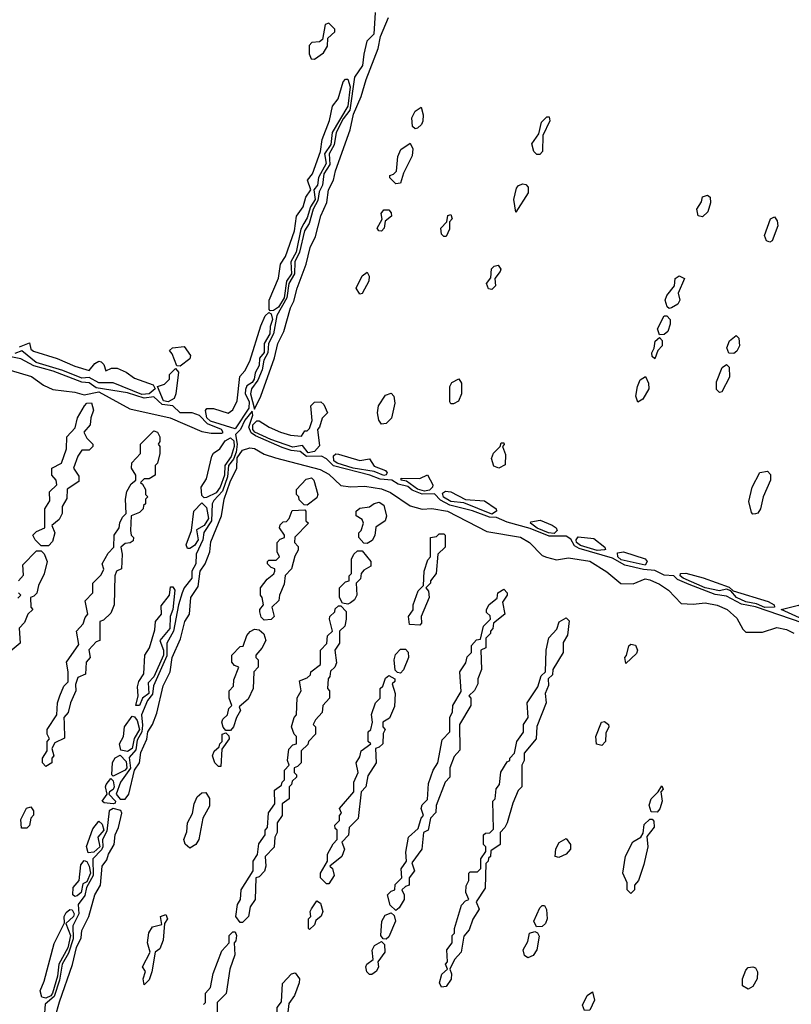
# Model space of a CAD drawing. Extents: x 2769579 to 2883812, y 684207 to 828660.
# Tile 372 of 505: x 2834085 to 2837305, y 775888 to 779995. Entities that reach past the tile are written whole.
import ezdxf

# ---------------------------------------------------------------- set-up
doc = ezdxf.new("R2010")
doc.units = 0

msp = doc.modelspace()

# ---------------------------------------------------------------- linework, layer by layer
at = {"layer": '0CON02XD'}
for points in [[(2835568.5, 780025), (2835562.5, 779935), (2835533.8, 779905), (2835521.9, 779851.9), (2835515.4, 779804.6), (2835482.2, 779755), (2835462.3, 779617.7), (2835435, 779581.1), (2835406.2, 779525), (2835397.1, 779472.9), (2835377.3, 779435), (2835378.8, 779391.2), (2835355, 779352), (2835348.9, 779305), (2835335, 779276.7), (2835329.4, 779240.6), (2835310.4, 779205), (2835292.7, 779145), (2835273.2, 779115), (2835252.7, 779025), (2835233.2, 778985), (2835232, 778935), (2835208.2, 778895), (2835200.4, 778835), (2835158.2, 778761.8), (2835143.9, 778685), (2835122.9, 778645), (2835121.2, 778605), (2835104.5, 778575), (2835097.8, 778535), (2835079.1, 778490.9), (2835052.5, 778455), (2835048.5, 778435), (2835065, 778370)], [(2835065, 778370), (2835091.1, 778425), (2835148.6, 778585), (2835163.1, 778645), (2835187.1, 778695), (2835215, 778793.3), (2835229.7, 778820.3), (2835243.3, 778875), (2835281.4, 778975), (2835297.8, 779045), (2835319.3, 779090.7), (2835342.5, 779177.5), (2835366.9, 779233.1), (2835374.3, 779285), (2835394.4, 779325), (2835403.1, 779365), (2835464.4, 779535), (2835478.6, 779601.4), (2835510.6, 779675), (2835531.1, 779745), (2835581.4, 779875), (2835591.5, 779925), (2835624, 780004)], [(2835315, 779830), (2835353, 779857), (2835370, 779885), (2835371.7, 779918.3), (2835400, 779945), (2835400, 779955), (2835375, 779980), (2835360, 779975), (2835348.3, 779911.7), (2835337, 779903), (2835305, 779900), (2835293, 779887), (2835293, 779853), (2835301.7, 779831.7), (2835315, 779830)], [(2835130.7, 778780.7), (2835126.1, 778786.1), (2835125.8, 778825), (2835165, 778917.5), (2835173.3, 778975), (2835195, 779007.5), (2835232.5, 779115), (2835240, 779175), (2835267.5, 779215), (2835279.2, 779255), (2835300, 779285), (2835286.7, 779325), (2835307.3, 779352.7), (2835340, 779445), (2835347.5, 779495), (2835378.6, 779575), (2835390, 779635), (2835414, 779665), (2835434.4, 779735.6), (2835445, 779746.7), (2835455, 779747.5), (2835463.8, 779715), (2835454.7, 779635), (2835388.9, 779525), (2835383.8, 779475), (2835357.1, 779435), (2835364.4, 779395), (2835332.6, 779337.4), (2835327.8, 779305), (2835312.5, 779285), (2835318.2, 779245), (2835298.2, 779215), (2835285, 779168), (2835270.8, 779145), (2835258.8, 779121.2), (2835239.3, 779025), (2835217.3, 778985), (2835219.7, 778935), (2835198, 778905), (2835188.8, 778835), (2835165, 778795.5), (2835145, 778782.5), (2835130.7, 778780.7)], [(2835735, 779540), (2835725, 779550), (2835721.2, 779585), (2835735, 779613.3), (2835760, 779630), (2835768.3, 779598.3), (2835767.7, 779572.3), (2835762.3, 779557.7), (2835745, 779542.5), (2835735, 779540)], [(2836243, 779433), (2836230, 779445), (2836223, 779477), (2836251.7, 779518.3), (2836263, 779567), (2836285, 779590), (2836295, 779590), (2836297, 779573), (2836268.3, 779511.7), (2836267.5, 779445), (2836255, 779433.3), (2836243, 779433)], [(2835655, 779310), (2835630, 779335), (2835630, 779345), (2835645, 779350), (2835657, 779363), (2835663.3, 779425), (2835675.9, 779454.1), (2835715, 779480), (2835726.1, 779456.1), (2835722.3, 779427.7), (2835687.5, 779355), (2835675, 779312.5), (2835655, 779310)], [(2836155, 779192.5), (2836146.7, 779245), (2836158.3, 779291.7), (2836166.2, 779303.8), (2836185, 779310), (2836197, 779307), (2836206.4, 779296.4), (2836207.3, 779272.7), (2836155, 779192.5)], [(2836935, 779172.5), (2836917, 779177), (2836911.2, 779205), (2836930, 779235), (2836934.2, 779255.8), (2836955, 779263.3), (2836966.7, 779255), (2836968.3, 779231.7), (2836956.2, 779193.8), (2836935, 779172.5)], [(2835595, 779113.3), (2835583.9, 779113.9), (2835576.7, 779125), (2835597.5, 779162.5), (2835593.6, 779186.4), (2835605, 779202.5), (2835625, 779202.5), (2835635, 779190), (2835636.7, 779175), (2835610, 779155), (2835606.2, 779125), (2835595, 779113.3)], [(2835865, 779090), (2835855, 779090), (2835845, 779100), (2835842.5, 779125), (2835868.3, 779151.7), (2835871.7, 779178.3), (2835885, 779182.5), (2835890, 779165), (2835878.3, 779151.7), (2835878.3, 779121.7), (2835865, 779090)], [(2837215, 779066.7), (2837202, 779072), (2837193.8, 779095), (2837217.5, 779165), (2837235, 779172.5), (2837246.4, 779156.4), (2837248.8, 779135), (2837225, 779073.3), (2837215, 779066.7)], [(2836055, 778870), (2836042, 778872), (2836033.8, 778895), (2836051.7, 778918.3), (2836053.9, 778956.1), (2836065, 778967.5), (2836081.7, 778971.7), (2836092.5, 778955), (2836090, 778945), (2836067.5, 778915), (2836071.2, 778885), (2836055, 778870)], [(2835505, 778850), (2835490, 778875), (2835515, 778926.7), (2835535, 778942.5), (2835543.8, 778925), (2835542, 778905), (2835515, 778852.5), (2835505, 778850)], [(2836795, 778790), (2836787, 778797), (2836778.8, 778825), (2836785.9, 778844.1), (2836817.5, 778885), (2836820, 778915), (2836836.4, 778926.4), (2836860, 778915), (2836832.5, 778855), (2836840, 778825), (2836831.7, 778808.3), (2836805, 778792.5), (2836795, 778790)], [(2834985, 778288.5), (2834880.9, 778320.8), (2834866.5, 778335), (2834860, 778365), (2834866.7, 778373.3), (2834893.9, 778373.9), (2834955, 778353.8), (2834975, 778367.5), (2834993.3, 778405), (2835003.6, 778506.4), (2835025, 778530), (2835045, 778570), (2835092, 778718), (2835110.3, 778759.7), (2835125, 778773.3), (2835135, 778767.5), (2835140.9, 778745), (2835131.1, 778715), (2835129.6, 778685), (2835105.5, 778645), (2835105, 778607.5), (2835086.4, 778583.6), (2835085, 778552.5), (2835067.5, 778522.5), (2835063.6, 778495), (2835055, 778481.5), (2835032.7, 778467.3), (2835027.3, 778452.7), (2835025.7, 778435), (2835042.7, 778402.7), (2835041.6, 778375), (2834985, 778288.5)], [(2836755, 778680), (2836746.2, 778705), (2836775, 778760), (2836785, 778760), (2836800, 778745), (2836800, 778725), (2836790, 778695), (2836775, 778682.5), (2836755, 778680)], [(2836735, 778580), (2836725, 778590), (2836722.5, 778605), (2836732.5, 778625), (2836736.4, 778653.6), (2836755, 778670), (2836766.7, 778656.7), (2836766.2, 778635), (2836747.5, 778615), (2836735, 778580)], [(2837065, 778603.3), (2837043.6, 778603.6), (2837036.4, 778626.4), (2837046.7, 778655), (2837075, 778677.5), (2837086.4, 778666.4), (2837088.8, 778635), (2837078, 778612), (2837065, 778603.3)], [(2834085, 778630), (2834127, 778647), (2834131.2, 778621.2), (2834142.5, 778612.5), (2834242.3, 778582.3), (2834315, 778549.2), (2834375, 778531.2), (2834399.5, 778560.5), (2834415, 778570), (2834425, 778567.5), (2834436.1, 778556.1), (2834445, 778530), (2834468.3, 778541.7), (2834491.7, 778541.7), (2834530, 778525), (2834565, 778500), (2834642.5, 778472.5), (2834650, 778455), (2834625, 778434.6), (2834595, 778431.4)], [(2834755, 778550), (2834741.7, 778551.7), (2834721.7, 778601.7), (2834710, 778615), (2834723, 778627), (2834771.7, 778631.7), (2834797.5, 778595), (2834795, 778580), (2834755, 778550)], [(2834885, 778270), (2834929.3, 778270.7), (2834935, 778272.5), (2834927.5, 778285), (2834869.1, 778309.1), (2834835, 778344), (2834805, 778355.7), (2834755, 778355.5), (2834725, 778384.2), (2834679.8, 778389.8), (2834645, 778421.4), (2834605, 778416.6), (2834535, 778438.2), (2834405, 778458.8), (2834375, 778480), (2834345, 778483.1), (2834225, 778529.2), (2834145, 778550.6), (2834090.3, 778580.3), (2834007.6, 778597.6)], [(2834595, 778431.4), (2834475, 778480), (2834415, 778480.9), (2834375, 778501.9), (2834345, 778500), (2834265, 778532.1), (2834154.7, 778564.7), (2834095, 778613.3), (2834065, 778602.2)], [(2837005, 778440), (2836993, 778453), (2836993.3, 778485), (2837015.9, 778544.1), (2837035, 778556.7), (2837046.2, 778545), (2837046.4, 778503.6), (2837015, 778442.5), (2837005, 778440)], [(2834045, 778533.3), (2834135, 778506.7), (2834185, 778470), (2834223, 778453), (2834315, 778441.2), (2834355, 778430), (2834415, 778442.5), (2834545, 778372.5), (2834713.9, 778333.9), (2834845, 778277.5), (2834885, 778270)], [(2834705, 778401.2), (2834685, 778405.7), (2834660, 778465), (2834690, 778475), (2834710, 778495), (2834710, 778515), (2834735, 778540), (2834747.5, 778525), (2834737.5, 778435), (2834730, 778415), (2834705, 778401.2)], [(2836665, 778400), (2836656.7, 778425), (2836663.3, 778465), (2836675, 778492.5), (2836697, 778507), (2836709.3, 778479.3), (2836710, 778455), (2836685, 778412.5), (2836665, 778400)], [(2835895, 778392.5), (2835885, 778392.5), (2835880.7, 778400.7), (2835880, 778465), (2835888, 778482), (2835917.5, 778497.5), (2835928.3, 778478.3), (2835929.2, 778435), (2835915.8, 778404.2), (2835895, 778392.5)], [(2835595, 778307.5), (2835584.1, 778324.1), (2835578.6, 778355), (2835582, 778385), (2835611.4, 778428.6), (2835635, 778436.7), (2835646.2, 778425), (2835650, 778395), (2835637.1, 778332.9), (2835615, 778311.2), (2835595, 778307.5)], [(2834205, 777800), (2834175, 777800), (2834150, 777825), (2834140, 777845), (2834155, 777860), (2834190, 777875), (2834190, 777955), (2834211.7, 777988.3), (2834210, 778025), (2834240, 778055), (2834237.5, 778075), (2834220, 778095), (2834220, 778125), (2834260, 778145), (2834280, 778205), (2834282.5, 778255), (2834317, 778293), (2834326.7, 778335), (2834356.2, 778385), (2834365, 778396), (2834385, 778396.7), (2834393.6, 778366.4), (2834382.5, 778335), (2834380, 778305), (2834352.5, 778275), (2834365, 778250), (2834390, 778225), (2834390, 778215), (2834375, 778200), (2834345, 778200), (2834327.5, 778175), (2834310, 778125), (2834331.7, 778091.7), (2834331.7, 778068.3), (2834283, 778037), (2834281.7, 777998.3), (2834262.5, 777965), (2834263.3, 777935), (2834250, 777910), (2834220, 777885), (2834232.5, 777855), (2834221.7, 777818.3), (2834205, 777800)], [(2835288.5, 778188.5), (2835265, 778218.8), (2835225, 778211.3), (2835133.4, 778243.4), (2835066.5, 778275), (2835058.8, 778285), (2835058.8, 778305), (2835075, 778322.5), (2835085, 778322), (2835126.7, 778295), (2835173.3, 778275), (2835215, 778261.4), (2835261.7, 778258.3), (2835275, 778280), (2835285, 778280), (2835295, 778290), (2835306.4, 778323.6), (2835300, 778385), (2835315, 778400), (2835341.7, 778401.7), (2835355, 778390), (2835370, 778355), (2835347.5, 778332.5), (2835336.7, 778295), (2835327.5, 778285), (2835337, 778217), (2835315, 778193.5), (2835288.5, 778188.5)], [(2837355, 777478.5), (2837155, 777546), (2837097.6, 777557.6), (2837035, 777590), (2836987.9, 777597.9), (2836878.5, 777638.5), (2836830.6, 777660.6), (2836815, 777675.7), (2836775, 777677.5), (2836735, 777697.1), (2836688.3, 777701.7), (2836610, 777720), (2836559.1, 777749.1), (2836419.5, 777789.5), (2836400.7, 777800.7), (2836385, 777828), (2836365, 777840.8), (2836295, 777840.4), (2836215, 777873.3), (2836118.8, 777898.8), (2836075, 777918.5), (2836045, 777919.6), (2835975, 777946.2), (2835880.2, 777970.2), (2835840.8, 777990.8), (2835816.7, 778016.7), (2835765, 778016.2), (2835723.3, 778033.3), (2835705, 778047.3), (2835665, 778057.8), (2835637.5, 778075), (2835588.8, 778078.8), (2835546.7, 778095), (2835394.5, 778134.5), (2835365, 778164), (2835345, 778174.2), (2835282.7, 778172.7), (2835255, 778194.2), (2835217.6, 778197.6), (2835180.8, 778210.8), (2835068.7, 778258.7), (2835051.4, 778271.4), (2835041.1, 778295), (2835058, 778345), (2835055, 778362.5), (2835024.5, 778325), (2835006.9, 778285), (2834985.7, 778265), (2834992.9, 778225), (2834988.7, 778191.3), (2834977.9, 778162.1), (2834956.7, 778135), (2834951.9, 778088.1), (2834931.4, 778028.6), (2834895, 777990), (2834888.1, 777975), (2834885.5, 777905), (2834853.8, 777856.2), (2834849.6, 777825), (2834821.1, 777765), (2834820, 777725), (2834803.1, 777695), (2834803.8, 777665), (2834771.4, 777625), (2834763.1, 777605), (2834747.8, 777555), (2834727.8, 777445), (2834699.4, 777395), (2834698.9, 777341.1), (2834643.1, 777216.9), (2834638.9, 777181.1), (2834618.9, 777155), (2834593.1, 777095), (2834597.6, 777052.4), (2834595.7, 777025), (2834575, 776990), (2834570.2, 776949.8), (2834542.8, 776917.2), (2834547.3, 776872.7), (2834505.6, 776815), (2834488.5, 776765), (2834504.1, 776744.1)], [(2834195, 776880), (2834180, 776895), (2834180, 776915), (2834200, 776945), (2834200, 776985), (2834210, 776995), (2834200, 777015), (2834200, 777035), (2834240, 777095), (2834242.5, 777145), (2834252.5, 777175), (2834270, 777215), (2834287, 777233), (2834287.5, 777275), (2834280, 777315), (2834331.7, 777388.3), (2834322.5, 777445), (2834350, 777475), (2834358.3, 777501.7), (2834370, 777515), (2834358.3, 777571.7), (2834390, 777605), (2834390, 777645), (2834425, 777680), (2834437, 777703), (2834430, 777725), (2834455, 777770), (2834477.5, 777795), (2834480, 777845), (2834500, 777875), (2834503, 777897), (2834515, 777920), (2834530, 777935), (2834527.5, 777995), (2834533, 778027), (2834550.7, 778059.3), (2834570, 778075), (2834570, 778095), (2834552.5, 778125), (2834553, 778147), (2834590, 778185), (2834590, 778225), (2834645, 778280), (2834660, 778275), (2834670, 778255), (2834670, 778235), (2834662.5, 778225), (2834670, 778215), (2834670, 778185), (2834660, 778145), (2834650, 778135), (2834650, 778095), (2834625, 778080), (2834605, 778080), (2834590, 778065), (2834598.3, 778058.3), (2834610, 778035), (2834610, 778015), (2834620, 778005), (2834610, 777995), (2834610, 777975), (2834601.7, 777968.3), (2834600, 777955), (2834585, 777940), (2834550, 777925), (2834547.5, 777865), (2834550, 777845), (2834560, 777835), (2834558.3, 777821.7), (2834547, 777813), (2834525, 777810), (2834507.5, 777795), (2834512.5, 777765), (2834510, 777705), (2834490, 777695), (2834482.5, 777675), (2834480, 777555), (2834465, 777520), (2834435, 777490), (2834420, 777485), (2834420, 777405), (2834405, 777400), (2834373.3, 777366.7), (2834380, 777335), (2834362.5, 777315), (2834360, 777265), (2834328.3, 777251.7), (2834318.3, 777221.7), (2834320, 777195), (2834297.5, 777145), (2834287.5, 777105), (2834270, 777085), (2834270.7, 777059.3), (2834271.7, 776998.3), (2834231.7, 776978.3), (2834220, 776955), (2834227.5, 776925), (2834220, 776915), (2834220, 776895), (2834195, 776880)], [(2834855, 778000), (2834845, 778010), (2834842.5, 778045), (2834865, 778080), (2834887.5, 778175), (2834893.6, 778186.4), (2834920, 778205), (2834942.1, 778237.9), (2834965, 778251.5), (2834978.5, 778238.5), (2834980.8, 778215), (2834967.3, 778172.7), (2834941.2, 778135), (2834940, 778095), (2834922, 778045), (2834905, 778021.5), (2834865, 778002.5), (2834855, 778000)], [(2836085, 778124), (2836063.2, 778133.2), (2836054, 778165), (2836063, 778187), (2836090, 778215), (2836095, 778230), (2836105, 778230), (2836107, 778223), (2836100, 778215), (2836112, 778182), (2836111.2, 778138.8), (2836085, 778124)], [(2834504.1, 776744.1), (2834525, 776744.4), (2834540.5, 776765), (2834564.2, 776865), (2834585.8, 776895), (2834590.9, 776939.1), (2834616.5, 776993.5), (2834619.4, 777025), (2834639.4, 777055), (2834657.4, 777102.6), (2834683.8, 777216.2), (2834713.3, 777275), (2834721.9, 777335), (2834756.9, 777413.1), (2834774.6, 777485.4), (2834794.4, 777515), (2834800, 777585), (2834829.6, 777630.4), (2834838.9, 777695), (2834859.4, 777725), (2834879.4, 777775), (2834883.1, 777816.9), (2834928.1, 777925), (2834938.9, 777995), (2834963.1, 778066.9), (2834991.9, 778125), (2834992.5, 778167.5), (2835015, 778199.2), (2835045, 778209.2), (2835065.8, 778205.8), (2835105, 778183.3), (2835152.5, 778167.5), (2835338.8, 778118.8), (2835375, 778100), (2835425, 778052.5), (2835465, 778046.7), (2835525, 778048.8), (2835595, 778038), (2835632.3, 778022.3), (2835715, 777967.5), (2835765, 777953.3), (2835805, 777956.2), (2835870, 777945), (2836035, 777860), (2836175, 777836.2), (2836212.5, 777815), (2836265, 777760), (2836283, 777753), (2836325, 777742.5), (2836375, 777750), (2836465, 777736.2), (2836535, 777692.5), (2836593, 777643), (2836645, 777642.5), (2836695, 777663.3), (2836715, 777658.8), (2836755, 777641.2), (2836792.5, 777615), (2836845, 777560), (2836895, 777556.7), (2836945, 777563.3), (2836995, 777553.3), (2837037.5, 777535), (2837078.3, 777498.3), (2837103, 777453), (2837115, 777440), (2837185, 777440), (2837245, 777460), (2837285, 777451.2), (2837315.8, 777435.8)], [(2835605, 778093.5), (2835565, 778110), (2835476.7, 778125), (2835410, 778145), (2835395.6, 778155), (2835394.1, 778175.9), (2835405, 778183.8), (2835415, 778182.5), (2835505, 778156), (2835545, 778163.3), (2835565, 778133.3), (2835612, 778115), (2835618, 778105), (2835614, 778096), (2835605, 778093.5)], [(2835775, 778028.7), (2835745, 778037.2), (2835699.7, 778069.7), (2835676.7, 778075), (2835677.5, 778082.5), (2835755, 778080.8), (2835787, 778097), (2835808.8, 778055), (2835807.5, 778045), (2835795, 778032.5), (2835775, 778028.7)], [(2837145, 777932.5), (2837139.3, 777939.3), (2837128, 777985), (2837141.2, 778045), (2837174.3, 778105.7), (2837205, 778111.2), (2837217.5, 778097.5), (2837218, 778075), (2837188, 778005), (2837175.8, 777954.2), (2837165, 777936.7), (2837155, 777933.3), (2837145, 777932.5)], [(2835285, 777970), (2835271.7, 777971.7), (2835251.7, 777991.7), (2835250, 778005), (2835240, 778015), (2835240, 778035), (2835281.2, 778078.8), (2835303.6, 778083.6), (2835313.3, 778075), (2835330, 778015), (2835325, 778000), (2835285, 777970)], [(2836055, 777932.7), (2835939.2, 777979.2), (2835885, 777985.4), (2835853.2, 778003.2), (2835850, 778020), (2835862.2, 778027.8), (2835885, 778025.7), (2835945, 777993.3), (2836025, 777988.8), (2836072.9, 777955), (2836074.2, 777945), (2836055, 777932.7)], [(2834795, 777790), (2834785, 777790), (2834780, 777805), (2834802.5, 777865), (2834812.5, 777945), (2834845, 777980), (2834865, 777960), (2834873.8, 777915), (2834855, 777885.6), (2834823.3, 777866.7), (2834830.6, 777825), (2834815, 777802), (2834795, 777790)], [(2835535, 777810), (2835521.7, 777811.7), (2835500, 777835), (2835500, 777855), (2835510, 777865), (2835520, 777895), (2835515, 777910), (2835490, 777925), (2835490, 777945), (2835505, 777957.5), (2835545, 777962.5), (2835565, 777977.5), (2835585, 777982.5), (2835605, 777970), (2835616.4, 777923.6), (2835610, 777905), (2835571.7, 777878.3), (2835567, 777843), (2835556.7, 777823.3), (2835535, 777810)], [(2835105, 777490), (2835093, 777503), (2835087.5, 777525), (2835087.5, 777535), (2835102.5, 777555), (2835097.5, 777585), (2835090, 777595), (2835090, 777625), (2835118.3, 777661.7), (2835146.4, 777683.6), (2835150, 777695), (2835150, 777705), (2835135, 777710), (2835120, 777725), (2835120, 777735), (2835125, 777740), (2835155, 777740), (2835170, 777755), (2835160, 777775), (2835160, 777815), (2835171.7, 777828.3), (2835190, 777835), (2835190, 777845), (2835170, 777875), (2835171.7, 777888.3), (2835185, 777900), (2835198.3, 777901.7), (2835210, 777915), (2835221.7, 777948.3), (2835275, 777950), (2835280, 777945), (2835280, 777905), (2835290, 777895), (2835233, 777837), (2835232.5, 777815), (2835247, 777797), (2835247, 777783), (2835233, 777757), (2835220, 777705), (2835193, 777677), (2835189.3, 777640.7), (2835170, 777595), (2835167, 777573), (2835137.5, 777545), (2835147.5, 777505), (2835135, 777492.5), (2835105, 777490)], [(2836315, 777852.3), (2836292, 777855), (2836245, 777874.6), (2836216.2, 777895), (2836218.8, 777901.2), (2836257.7, 777907.7), (2836307.3, 777887.3), (2836324, 777875), (2836327.5, 777865), (2836315, 777852.3)], [(2835755, 777470), (2835711.7, 777471.7), (2835707.5, 777505), (2835726.7, 777533.3), (2835727.5, 777555), (2835747.5, 777612.5), (2835770, 777635), (2835772.5, 777695), (2835788.3, 777741.7), (2835800, 777755), (2835800, 777835), (2835825, 777840), (2835835, 777850), (2835855, 777850), (2835860, 777845), (2835860, 777795), (2835830, 777765), (2835823.3, 777685), (2835800, 777655), (2835800, 777645), (2835780, 777625), (2835791.7, 777611.7), (2835793.3, 777585), (2835760, 777505), (2835761.7, 777478.3), (2835755, 777470)], [(2836495, 777781.1), (2836425, 777802), (2836408.5, 777815), (2836406.9, 777825), (2836415, 777837.5), (2836481.4, 777831.4), (2836526.7, 777795), (2836530, 777785), (2836525, 777784.2), (2836495, 777781.1)], [(2834080, 777655), (2834101.7, 777678.3), (2834098.3, 777721.7), (2834155, 777780), (2834175, 777780), (2834187, 777767), (2834200, 777735), (2834187, 777683), (2834163.3, 777635), (2834157, 777603), (2834145, 777590), (2834130, 777585), (2834132.5, 777545), (2834140, 777535), (2834120, 777515), (2834105, 777480), (2834083, 777457), (2834087.5, 777395), (2834045, 777360)], [(2835455, 777557.5), (2835431.7, 777561.7), (2835420, 777585), (2835420, 777625), (2835445, 777650), (2835460, 777655), (2835460, 777675), (2835470, 777685), (2835470, 777745), (2835480, 777765), (2835495, 777780), (2835515, 777780), (2835550, 777735), (2835550, 777715), (2835520.7, 777699.3), (2835510, 777685), (2835507, 777663), (2835490, 777645), (2835492.5, 777595), (2835482.5, 777575), (2835465, 777562.5), (2835455, 777557.5)], [(2836695, 777720), (2836595, 777741.5), (2836581.1, 777755), (2836579.3, 777770.7), (2836605, 777775.8), (2836695, 777745.7), (2836704.2, 777735), (2836695, 777720)], [(2837195, 777543.5), (2837159.1, 777559.1), (2837115, 777566.4), (2837075.8, 777585), (2837053, 777613), (2837035, 777620), (2837005, 777612.7), (2836946, 777625), (2836854, 777665), (2836841.4, 777675), (2836842, 777685), (2836865, 777687.1), (2836937, 777667), (2837045, 777627.5), (2837062.5, 777612.5), (2837208.5, 777568.5), (2837233.8, 777555), (2837235, 777544), (2837195, 777543.5)], [(2834078.3, 777581.7), (2834090, 777595), (2834080, 777605)], [(2834585, 777133.8), (2834570, 777135), (2834580, 777175), (2834577, 777213), (2834582.5, 777235), (2834603, 777267), (2834607.5, 777345), (2834627.5, 777375), (2834649.3, 777450.7), (2834652.5, 777485), (2834677.5, 777515), (2834675, 777550), (2834710, 777595), (2834715, 777630), (2834725, 777630), (2834732.5, 777615), (2834723.8, 777535), (2834713.8, 777505), (2834712.2, 777455), (2834670, 777405), (2834685.3, 777365.3), (2834685.9, 777345), (2834645, 777254), (2834621.2, 777228.8), (2834624.4, 777185), (2834598, 777165), (2834585, 777133.8)], [(2835655, 776280), (2835631.2, 776301.2), (2835620, 776345), (2835635, 776360), (2835650, 776365), (2835651.7, 776388.3), (2835680, 776415), (2835677, 776453), (2835700, 776485), (2835697, 776523), (2835707.5, 776585), (2835748.3, 776621.7), (2835760, 776665), (2835770, 776675), (2835760, 776705), (2835765, 776720), (2835787, 776743), (2835790.7, 776809.3), (2835810, 776865), (2835830, 776895), (2835848.3, 776991.7), (2835880, 777025), (2835880, 777085), (2835891.7, 777108.3), (2835892.5, 777135), (2835927.5, 777192.5), (2835922.5, 777275), (2835947, 777313), (2835953, 777337), (2835970, 777355), (2835970, 777385), (2835991.7, 777408.3), (2836008.3, 777411.7), (2836020, 777465), (2836050, 777495), (2836048.3, 777508.3), (2836033, 777523), (2836032.5, 777535), (2836043.6, 777556.4), (2836078.3, 777581.7), (2836080, 777605), (2836105, 777620), (2836120, 777605), (2836120, 777595), (2836100, 777565), (2836110, 777515), (2836061.7, 777478.3), (2836060, 777455), (2836050, 777445), (2836050, 777435), (2836030, 777415), (2836030, 777375), (2836010, 777365), (2836012.5, 777285), (2835997.5, 777245), (2835997.5, 777225), (2835983.6, 777196.4), (2835960, 777175), (2835967.5, 777165), (2835967.5, 777135), (2835920, 777055), (2835921.7, 776948.3), (2835898.3, 776921.7), (2835880, 776875), (2835880, 776835), (2835860, 776815), (2835823, 776717), (2835821.7, 776688.3), (2835800, 776665), (2835790, 776615), (2835770, 776605), (2835763.3, 776535), (2835721.7, 776478.3), (2835732.5, 776445), (2835710, 776415), (2835710, 776385), (2835695, 776380), (2835680, 776365), (2835690, 776345), (2835690, 776325), (2835669.3, 776290.7), (2835655, 776280)], [(2835015, 776230), (2835005, 776230), (2834987.5, 776255), (2834993.8, 776305), (2835006.2, 776325), (2835008.8, 776365), (2835060, 776445), (2835060, 776485), (2835077, 776513), (2835083, 776557), (2835110, 776595), (2835110, 776615), (2835120, 776625), (2835123, 776687), (2835150, 776725), (2835148.3, 776781.7), (2835178.3, 776801.7), (2835180, 776815), (2835190, 776825), (2835190, 776865), (2835210, 776885), (2835202.5, 776905), (2835208.3, 776951.7), (2835225, 776970), (2835240, 776975), (2835240, 777005), (2835230, 777015), (2835220, 777045), (2835230, 777085), (2835240, 777095), (2835243, 777167), (2835260, 777195), (2835253, 777237), (2835285, 777250), (2835298.3, 777261.7), (2835300, 777275), (2835340, 777305), (2835340, 777365), (2835367, 777393), (2835370, 777425), (2835390, 777445), (2835377.5, 777495), (2835380, 777505), (2835400, 777525), (2835401.7, 777538.3), (2835415, 777550), (2835425, 777550), (2835447, 777527), (2835447.5, 777495), (2835442.5, 777465), (2835420, 777445), (2835420, 777395), (2835400, 777365), (2835407, 777313), (2835400, 777295), (2835381.7, 777278.3), (2835380, 777255), (2835372.5, 777245), (2835370, 777205), (2835377.5, 777195), (2835377.5, 777165), (2835350, 777135), (2835347.5, 777105), (2835320, 777075), (2835310, 777055), (2835320, 777045), (2835320, 777015), (2835290, 776985), (2835288.3, 776971.7), (2835260, 776945), (2835260, 776895), (2835245, 776880), (2835230, 776875), (2835230, 776855), (2835240, 776845), (2835240, 776835), (2835221.7, 776818.3), (2835220, 776805), (2835210, 776795), (2835210, 776745), (2835180, 776725), (2835180, 776675), (2835160, 776645), (2835160, 776605), (2835150, 776585), (2835147, 776543), (2835110, 776505), (2835112.5, 776465), (2835107, 776443), (2835085, 776420), (2835070, 776415), (2835067.5, 776325), (2835047.5, 776295), (2835040, 776255), (2835015, 776230)], [(2837375, 777491.8), (2837355, 777493.2), (2837262.5, 777535), (2837335, 777552.5), (2837384.2, 777505), (2837375, 777491.8)], [(2835845, 775960), (2835837.5, 775977.5), (2835846.4, 776013.6), (2835870, 776035), (2835862.5, 776055), (2835870, 776065), (2835867.5, 776115), (2835890, 776145), (2835890, 776175), (2835900, 776185), (2835900, 776205), (2835928.3, 776301.7), (2835945, 776320), (2835960, 776325), (2835947.5, 776355), (2835948.3, 776381.7), (2835960, 776405), (2835960, 776435), (2835965, 776440), (2835995, 776440), (2836010, 776455), (2836010, 776495), (2836030, 776525), (2836030, 776545), (2836020, 776555), (2836020, 776595), (2836028.3, 776601.7), (2836047, 776603), (2836061.7, 776618.3), (2836060, 776735), (2836070, 776745), (2836073, 776787), (2836087.5, 776805), (2836093, 776857), (2836120, 776900), (2836130, 776905), (2836130, 776915), (2836150, 776935), (2836160, 776985), (2836187, 777023), (2836187.5, 777055), (2836207.5, 777085), (2836202.5, 777145), (2836247, 777213), (2836261.7, 777258.3), (2836280, 777275), (2836282.5, 777365), (2836293, 777417), (2836327, 777453), (2836337, 777483), (2836365, 777500), (2836377.5, 777487.5), (2836371.7, 777428.3), (2836353, 777397), (2836352.5, 777355), (2836310, 777285), (2836308.3, 777261.7), (2836290, 777245), (2836291.7, 777218.3), (2836277.5, 777185), (2836282.5, 777145), (2836243.6, 777046.4), (2836240, 776995), (2836190, 776935), (2836190, 776905), (2836180, 776885), (2836180, 776795), (2836165, 776780), (2836143, 776727), (2836120, 776645), (2836110, 776625), (2836090, 776605), (2836090, 776555), (2836051.7, 776528.3), (2836050, 776505), (2836041.7, 776498.3), (2836040, 776485), (2836030, 776475), (2836027, 776373), (2835990, 776315), (2836002.5, 776285), (2835976.4, 776243.6), (2835960.7, 776199.3), (2835938.3, 776171.7), (2835927.5, 776105), (2835900, 776075), (2835880, 776035), (2835887.5, 776015), (2835886.4, 775993.6), (2835865, 775962.5), (2835845, 775960)], [(2834965, 777030), (2834945, 777030), (2834933.8, 777043.8), (2834928.8, 777065), (2834932.5, 777077.5), (2834952.5, 777095), (2834958.3, 777121.7), (2834970, 777135), (2834960, 777165), (2834960, 777195), (2834977.5, 777215), (2834978.3, 777241.7), (2835000, 777295), (2834981.7, 777301.7), (2834970, 777315), (2834970, 777345), (2835005, 777380), (2835018.3, 777381.7), (2835033, 777427), (2835047, 777443), (2835065, 777452.5), (2835085, 777450), (2835103.6, 777433.6), (2835112.5, 777405), (2835096.1, 777373.9), (2835070, 777345), (2835070, 777335), (2835080, 777325), (2835080, 777295), (2835062.5, 777275), (2835060, 777205), (2835039.3, 777160.7), (2835001.7, 777128.3), (2835007, 777113), (2834990, 777085), (2834977.5, 777045), (2834965, 777030)], [(2835675, 777270), (2835661.7, 777271.7), (2835652.5, 777282.5), (2835647.5, 777325), (2835653, 777347), (2835675, 777370), (2835695, 777370), (2835707, 777357), (2835707.5, 777335), (2835687, 777283), (2835675, 777270)], [(2836615, 777310), (2836610, 777335), (2836617.5, 777342.5), (2836626.4, 777383.6), (2836635, 777390), (2836655, 777386.7), (2836663.8, 777365), (2836659.2, 777350.8), (2836615, 777310)], [(2835375, 776390), (2835365, 776390), (2835340, 776415), (2835340, 776435), (2835370, 776485), (2835370, 776515), (2835393, 776557), (2835410, 776575), (2835410, 776615), (2835401.7, 776621.7), (2835400, 776635), (2835420, 776655), (2835420, 776675), (2835427.5, 776685), (2835420, 776705), (2835480, 776775), (2835480, 776815), (2835497.5, 776855), (2835490, 776895), (2835505, 776920), (2835510, 776945), (2835550, 776975), (2835540, 776985), (2835540, 777025), (2835550, 777035), (2835557.5, 777065), (2835553, 777097), (2835570, 777145), (2835590, 777165), (2835590, 777205), (2835600, 777215), (2835611.7, 777248.3), (2835625, 777260), (2835650, 777245), (2835650, 777235), (2835640, 777225), (2835652.5, 777185), (2835649.3, 777130.7), (2835628.3, 777081.7), (2835600, 777065), (2835600, 777045), (2835610, 777035), (2835602.5, 777017.5), (2835600, 776975), (2835585, 776960), (2835570, 776955), (2835573.3, 776895), (2835538.3, 776841.7), (2835530, 776795), (2835510, 776775), (2835497, 776663), (2835460, 776625), (2835457, 776593), (2835430, 776565), (2835440, 776535), (2835430, 776505), (2835380, 776465), (2835390, 776455), (2835397.5, 776425), (2835375, 776390)], [(2834535, 776943.1), (2834507.5, 776947.5), (2834502.5, 776975), (2834518.8, 777005), (2834522.5, 777045), (2834555, 777090), (2834565, 777087.5), (2834575, 777072), (2834584.6, 777035), (2834562.9, 776997.1), (2834555.3, 776954.7), (2834535, 776943.1)], [(2836515, 776967.5), (2836492.5, 776972.5), (2836490, 777005), (2836512.5, 777065), (2836525, 777067.5), (2836542.5, 777055), (2836543.3, 777045), (2836530.7, 777019.3), (2836530, 776985), (2836515, 776967.5)], [(2834925, 776880), (2834915, 776880), (2834900, 776895), (2834890, 776925), (2834896.4, 776943.6), (2834918.3, 776961.7), (2834920, 776975), (2834930, 776985), (2834930, 777015), (2834945, 777020), (2834958.3, 777008.3), (2834960, 776995), (2834928.3, 776951.7), (2834925, 776880)], [(2834475, 776840), (2834470, 776845), (2834473, 776897), (2834483.6, 776916.4), (2834505, 776927.5), (2834530.2, 776900.2), (2834532.3, 776875), (2834525, 776864.5), (2834475, 776840)], [(2834475, 776724.5), (2834438.3, 776728.3), (2834430, 776735), (2834450, 776765), (2834443.3, 776795), (2834446.7, 776805), (2834465, 776830), (2834475, 776820), (2834480, 776795), (2834475, 776784), (2834460, 776775), (2834457.5, 776765), (2834485.8, 776735), (2834483.6, 776726.4), (2834475, 776724.5)], [(2836745, 776690), (2836720.7, 776690.7), (2836711.7, 776718.3), (2836720, 776745), (2836750, 776775), (2836765, 776800), (2836770, 776785), (2836760, 776775), (2836766.7, 776735), (2836756.2, 776703.8), (2836745, 776690)], [(2834795, 776540), (2834776.4, 776556.4), (2834770, 776575), (2834783, 776607), (2834786.2, 776645), (2834806, 776684), (2834813.3, 776725), (2834826.4, 776753.6), (2834845, 776770), (2834861.7, 776771.7), (2834877, 776747), (2834877.5, 776715), (2834850, 776665), (2834832.5, 776575), (2834820, 776555), (2834795, 776540)], [(2834115, 776622.5), (2834093, 776623), (2834090.7, 776659.3), (2834113.6, 776706.4), (2834131.7, 776711.7), (2834143.3, 776695), (2834143, 776677), (2834132.5, 776665), (2834126.1, 776633.9), (2834115, 776622.5)], [(2834232.9, 775835), (2834251.5, 775898.5), (2834305.5, 776054.5), (2834322.9, 776125), (2834341.4, 776165), (2834344.5, 776195.5), (2834374.3, 776255), (2834399.4, 776345), (2834421.9, 776385), (2834430, 776465), (2834449.1, 776490.9), (2834455.7, 776515), (2834479.2, 776555), (2834483.3, 776595), (2834497.1, 776625), (2834511.9, 776685), (2834506.8, 776696.8), (2834475, 776705.5), (2834459.2, 776695), (2834449.4, 776610.6), (2834430.4, 776575), (2834431.6, 776545), (2834427, 776533), (2834390.5, 776495), (2834391.6, 776425), (2834364.5, 776375), (2834357.6, 776342.4), (2834330, 776305), (2834332.7, 776265), (2834307.8, 776215), (2834309.1, 776160.9), (2834289, 776101), (2834262, 776055), (2834250.8, 775989.2), (2834228.7, 775921.3), (2834191.5, 775888.5), (2834187, 775833)], [(2834370.5, 776520.5), (2834363.9, 776546.1), (2834390.5, 776619.5), (2834415, 776652.5), (2834429.3, 776639.3), (2834436.7, 776615), (2834412, 776585), (2834419.1, 776545), (2834395, 776522.1), (2834370.5, 776520.5)], [(2836635, 776350), (2836620, 776365), (2836620, 776395), (2836602.5, 776435), (2836613.6, 776506.4), (2836643.6, 776566.4), (2836677.5, 776585), (2836687.5, 776602.5), (2836691.7, 776638.3), (2836715, 776660), (2836725, 776660), (2836731.7, 776651.7), (2836733, 776627), (2836702.5, 776587.5), (2836706.2, 776545), (2836689.3, 776470.7), (2836667.5, 776405), (2836650, 776385), (2836650, 776365), (2836635, 776350)], [(2836335, 776500), (2836320, 776505), (2836323, 776537), (2836337, 776563), (2836365, 776580), (2836383.3, 776555), (2836383.3, 776535), (2836366.1, 776513.9), (2836335, 776500)], [(2834315, 776337.5), (2834307.5, 776345), (2834308.8, 776375), (2834333.3, 776405), (2834340.7, 776469.3), (2834355, 776487.5), (2834365, 776483.3), (2834375, 776463.8), (2834380.8, 776435), (2834365, 776399.4), (2834348.8, 776391.2), (2834342.5, 776355), (2834325, 776341.2), (2834315, 776337.5)], [(2834195, 775913.8), (2834177.6, 775917.6), (2834171.1, 775945), (2834187.5, 775985), (2834228.6, 776141.4), (2834271.7, 776228.3), (2834271.2, 776255), (2834278.8, 776271.2), (2834295, 776283.3), (2834305, 776282.5), (2834312.5, 776265), (2834310, 776255), (2834277.5, 776225), (2834297.8, 776175), (2834286, 776124), (2834249.1, 776055), (2834243.1, 776005), (2834221.9, 775935), (2834215, 775923.8), (2834195, 775913.8)], [(2835295, 776200), (2835290, 776205), (2835290, 776245), (2835300, 776255), (2835297.5, 776275), (2835303, 776287), (2835325, 776320), (2835340, 776310), (2835350, 776275), (2835343.6, 776256.4), (2835321.7, 776238.3), (2835315, 776220), (2835295, 776200)], [(2836241.2, 776211.2), (2836230, 776235), (2836255, 776290), (2836265, 776300), (2836275, 776300), (2836283, 776283), (2836286.2, 776245), (2836280, 776225), (2836265, 776213.3), (2836241.2, 776211.2)], [(2834605, 775970), (2834600, 775995), (2834610, 776025), (2834597.5, 776045), (2834630, 776105), (2834618.8, 776145), (2834624, 776186), (2834639.3, 776210.7), (2834678.3, 776221.7), (2834672.5, 776255), (2834695, 776262.5), (2834702.5, 776245), (2834690, 776225), (2834683.8, 776155), (2834670.7, 776119.3), (2834650, 776105), (2834637, 776023), (2834625, 775990), (2834605, 775970)], [(2835615, 776160), (2835601.7, 776161.7), (2835592.5, 776175), (2835596.7, 776235), (2835610.7, 776259.3), (2835635, 776270), (2835648.3, 776258.3), (2835653.3, 776235), (2835625, 776170), (2835615, 776160)], [(2834853, 775887), (2834860, 775895), (2834860, 775935), (2834881.7, 775958.3), (2834893, 776017), (2834929.3, 776110.7), (2834960, 776145), (2834960, 776175), (2834975, 776190), (2834985, 776190), (2834990, 776175), (2834987, 776153), (2834980, 776145), (2834982.5, 776095), (2834962.5, 776035), (2834947, 775933), (2834910, 775895), (2834910, 775845)], [(2836205, 776082.5), (2836191.2, 776091.2), (2836186.7, 776115), (2836205, 776150), (2836212.5, 776185), (2836235, 776192.5), (2836246.4, 776186.4), (2836253, 776173), (2836243.8, 776115), (2836227.7, 776092.3), (2836205, 776082.5)], [(2835555, 776012.5), (2835545, 776012.5), (2835533.9, 776023.9), (2835530, 776045), (2835533.8, 776056.2), (2835560, 776075), (2835556.4, 776113.6), (2835566.2, 776133.8), (2835595, 776150), (2835607, 776137), (2835608.8, 776105), (2835580, 776065), (2835582.5, 776045), (2835573.6, 776026.4), (2835555, 776012.5)], [(2837125, 775951.2), (2837101.2, 775965), (2837100.8, 775995), (2837115, 776031.2), (2837125, 776041.2), (2837145, 776044), (2837155, 776040), (2837164.1, 776024.1), (2837162, 775995), (2837145, 775962.5), (2837125, 775951.2)], [(2835195, 775810), (2835171.7, 775811.7), (2835150, 775835), (2835150, 775845), (2835160, 775855), (2835160, 775875), (2835178.3, 775898.3), (2835182.5, 775975), (2835220, 776015), (2835235, 776020), (2835252.5, 775995), (2835251.7, 775978.3), (2835232.5, 775925), (2835208.3, 775891.7), (2835202.5, 775842.5), (2835210, 775825), (2835195, 775810)], [(2836441.7, 775861.7), (2836433.8, 775885), (2836453.3, 775925), (2836475, 775940), (2836483.3, 775905), (2836465, 775863.3), (2836441.7, 775861.7)]]:
    msp.add_lwpolyline(points, dxfattribs=at)

doc.saveas('drawing.dxf')
